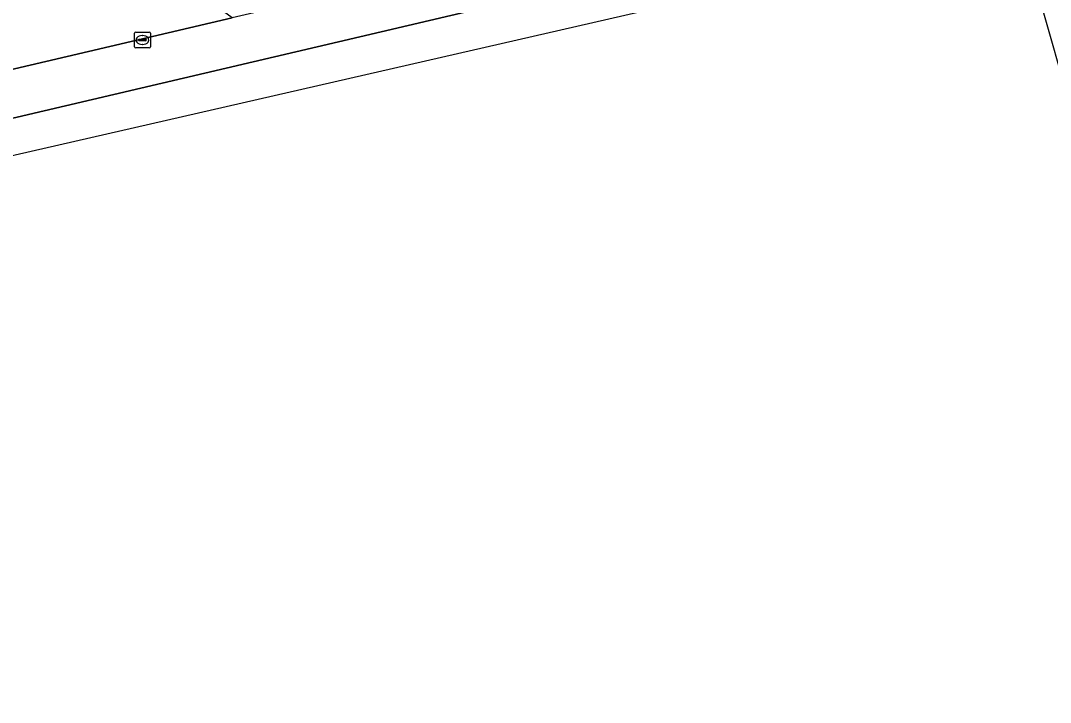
# Model space of a CAD drawing. Extents: x 158031 to 159244, y 380104 to 381214.
# Drawn here: x 158276.2 to 158340.9, y 380889.1 to 380931.8 of the extents above; entities that cross this region are included whole.
import ezdxf

# ---------------------------------------------------------------- set-up
doc = ezdxf.new("R2010")
doc.units = 0
for name, color, linetype in [('IMGEO_Berm_groen', 7, 'Continuous'), ('IMGEO_Kolk', 7, 'Continuous'), ('IMGEO_Rijbaan_regionaal_gesloten', 7, 'Continuous')]:
    doc.layers.add(name, color=color, linetype=linetype)

msp = doc.modelspace()

# ---------------------------------------------------------------- linework, layer by layer
at = {"layer": 'IMGEO_Berm_groen'}
msp.add_lwpolyline([(158272.803, 380928.098), (158289.518, 380932.009), (158285.114, 380935.239), (158282.759, 380940.684), (158232.805, 380928.813)], dxfattribs=at)
at = {"layer": 'IMGEO_Kolk'}
for p, q in [((158283.387, 380930.195), (158283.387, 380931.047)), ((158283.462, 380931.121), (158284.314, 380931.121)), ((158283.875, 380930.901), (158283.9, 380930.901)), ((158284.388, 380931.047), (158284.388, 380930.195)), ((158283.646, 380930.615), (158283.646, 380930.627)), ((158284.084, 380930.578), (158283.686, 380930.578)), ((158283.689, 380930.664), (158284.087, 380930.664)), ((158283.898, 380930.341), (158283.873, 380930.341)), ((158284.13, 380930.627), (158284.13, 380930.615)), ((158284.314, 380930.121), (158283.462, 380930.121))]:
    msp.add_line(p, q, dxfattribs=at)
for points in [[(158283.387, 380930.195), (158283.387, 380931.047)], [(158283.462, 380931.121), (158284.314, 380931.121)], [(158284.388, 380931.047), (158284.388, 380930.195)], [(158284.314, 380930.121), (158283.462, 380930.121)]]:
    msp.add_lwpolyline(points, dxfattribs=at)
for centre, radius, start, end in [((158283.464, 380931.045), 0.0765, 91.55205, 178.44795), ((158283.464, 380931.045), 0.0765, 91.55205, 178.44795), ((158284.312, 380931.045), 0.0765, 1.55205, 88.44795), ((158284.312, 380931.045), 0.0765, 1.55205, 88.44795), ((158283.686, 380930.624), 0.0403, 85.87752, 175.75265), ((158283.683, 380930.614), 0.0366, 178.93798, 274.71019), ((158284.087, 380930.621), 0.043, 264.86636, 352.45326), ((158284.091, 380930.626), 0.0386, 1.73085, 96.63898), ((158283.464, 380930.197), 0.0765, 181.55205, 268.44795), ((158283.464, 380930.197), 0.0765, 181.55205, 268.44795), ((158284.312, 380930.197), 0.0765, 271.55205, 358.44795), ((158284.312, 380930.197), 0.0765, 271.55205, 358.44795)]:
    msp.add_arc(centre, radius, start, end, dxfattribs=at)
for centre, major_axis, ratio, start_param, end_param in [((158283.874, 380930.621), (-0.387, 0.002), 0.722429, 4.712389, 7.853982), ((158283.899, 380930.621), (-0.39, 0.002), 0.717154, 1.570796, 4.712389)]:
    msp.add_ellipse(centre, major_axis=major_axis, ratio=ratio, start_param=start_param, end_param=end_param, dxfattribs=at)
at = {"layer": 'IMGEO_Rijbaan_regionaal_gesloten'}
msp.add_lwpolyline([(158319.748, 380936.005), (158322.064, 380936.567), (158321.969, 380936.95), (158321.27, 380939.759), (158320.041, 380939.454), (158312.813, 380937.717), (158298.927, 380934.301), (158294.517, 380933.229), (158293.106, 380932.872), (158291.694, 380932.518), (158289.518, 380932.009), (158272.803, 380928.098), (158265.441, 380926.243), (158217.438, 380914.822), (158196.685, 380907.157), (158199.53, 380907.663), (158223.226, 380913.317), (158246.159, 380918.756), (158265.559, 380923.333), (158285.126, 380927.909), (158304.577, 380932.469)], close=True, dxfattribs=at)
for points in [[(158358.555, 380938.26), (158359.125, 380938.527), (158360.128, 380938.89), (158339.995, 380933.899), (158341.557, 380928.44)], [(158125.833, 380889.066), (158322.666, 380934.145), (158322.064, 380936.567), (158319.748, 380936.005), (158304.577, 380932.469), (158285.126, 380927.909), (158265.559, 380923.333)]]:
    msp.add_lwpolyline(points, dxfattribs=at)

doc.saveas('drawing.dxf')
